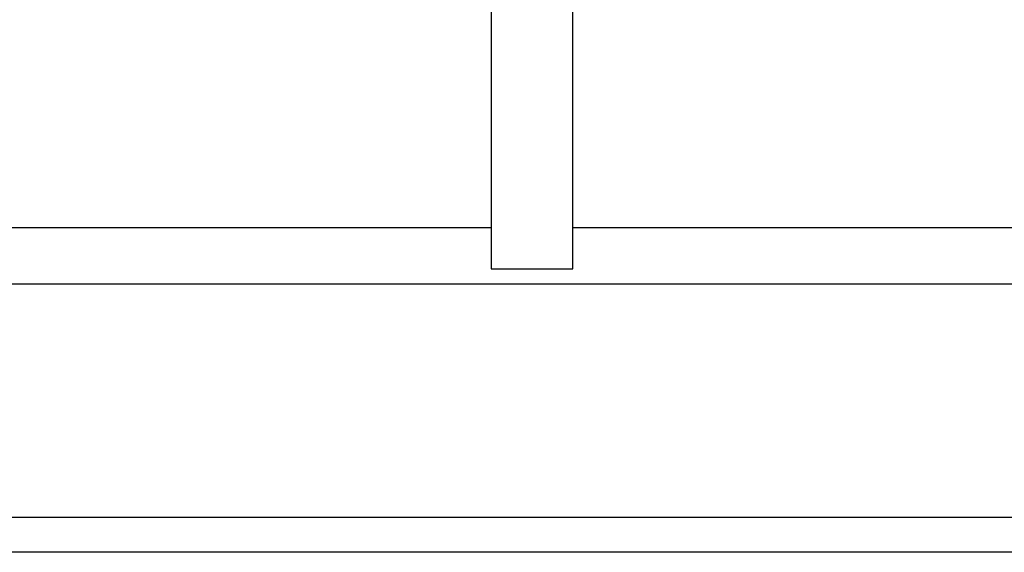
# Model space of a CAD drawing. Header units: millimetres. Extents: x 59331 to 112314, y -16110 to 34390.
# Tile 39 of 656: x 66353 to 66377, y -2169 to -2156. Entities that reach past the tile are written whole.
import ezdxf

# ---------------------------------------------------------------- set-up
doc = ezdxf.new("R2010")
doc.units = ezdxf.units.MM
doc.set_wipeout_variables(frame=1)
doc.layers.add('_HSA_WIDOKOWE', color=1, linetype='Continuous')
doc.layers.add('_HSA_WIDOKOWE_CIENKIE', color=8, linetype='Continuous')

# ---------------------------------------------------------------- blocks, each defined once
blk = doc.blocks.new('A$Ce845d793')
at = {"transparency": 33554687}
h = blk.add_hatch(dxfattribs=at)
h.set_pattern_fill('ANSI31', color=256, scale=9, angle=45)
h.set_pattern_definition([(90, (-65927.325, 19154.596), (-28.575, 0), [])])
h.paths.add_polyline_path([(11, -3), (4802, -3), (4802, -128), (11, -128)])
for points in [[(8, 0), (4805, 0), (4805, -131), (8, -131)], [(11, -3), (4802, -3), (4802, -128), (11, -128)]]:
    blk.add_lwpolyline(points, close=True)
blk = doc.blocks.new('*U345')
blk.add_wipeout([(0, 8.5), (0, 0), (10234, 0), (10234, 8.5)])
blk.add_line((10234, 0), (0, 0))
blk.add_wipeout([(5859.475, -1), (5861.475, -1), (5861.475, 8.5), (5859.475, 8.5)])
blk.add_lwpolyline([(5859.475, -1), (5861.475, -1), (5861.475, 8.5), (5859.475, 8.5)], close=True)

msp = doc.modelspace()

# ---------------------------------------------------------------- linework, layer by layer
at = {"layer": '_HSA_WIDOKOWE_CIENKIE'}
for p, q in [((70739.325, -2168.397), (60505.325, -2168.397)), ((70739.325, -2169.248), (60505.325, -2169.248))]:
    msp.add_line(p, q, dxfattribs=at)

# ---------------------------------------------------------------- block references
msp.add_blockref('A$Ce845d793', (65934.325, -2031.685), dxfattribs=at)

# ---------------------------------------------------------------- next in the draw order: block references
at = {"layer": '_HSA_WIDOKOWE'}
msp.add_blockref('*U345', (60505.325, -2161.309), dxfattribs=at)

doc.saveas('drawing.dxf')
